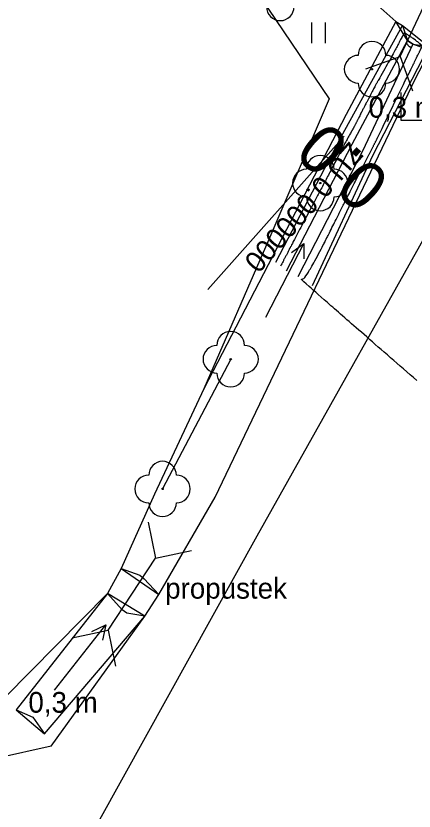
# Model space of a CAD drawing. Extents: x -495905 to -478420, y -1113297 to -1107716.
# Drawn here: x -481019.3 to -480961.7, y -1112691.6 to -1112576.5 of the extents above; entities that cross this region are included whole.
import ezdxf

# ---------------------------------------------------------------- set-up
doc = ezdxf.new("R2010")
doc.units = 0
for name, color, linetype in [('03_PC_OBJEKTY_STAV', 7, 'Continuous'), ('2D_VRSTEVNICE', 7, 'Continuous'), ('C13_HECTOMETRY', 7, 'Continuous'), ('C13_HLBODY', 7, 'Continuous'), ('ODVODNĚNÍ PLOŠNÉ', 7, 'Continuous'), ('VODNÍ PLOCHY', 7, 'Continuous'), ('VYRAZNE_VRST', 7, 'Continuous'), ('zamereni', 7, 'Continuous')]:
    doc.layers.add(name, color=color, linetype=linetype)

msp = doc.modelspace()

# ---------------------------------------------------------------- linework, layer by layer
at = {"layer": '03_PC_OBJEKTY_STAV'}
for points in [[(-480963.73, -1112582.34), (-480958.4, -1112571.03)], [(-480968.72, -1112584.13), (-480963.73, -1112582.34), (-480961.93, -1112587.33)], [(-481000.21, -1112649.76), (-480999.13, -1112654.95), (-480993.94, -1112653.87)], [(-481005.98, -1112665.4), (-480999.13, -1112654.95)], [(-481011.18, -1112666.48), (-481005.98, -1112665.4), (-481004.9, -1112670.59)]]:
    msp.add_lwpolyline(points, dxfattribs=at)
at = {"layer": '2D_VRSTEVNICE'}
msp.add_lwpolyline([(-480961.53, -1112579.99), (-480961.87, -1112579.76)], dxfattribs=at)
for points in [[(-480961.87, -1112579.76), (-480963.07, -1112578.85), (-480963.23, -1112579.13), (-480963.7, -1112579.96), (-480964.69, -1112581.92), (-480967.37, -1112586.62), (-480968.3, -1112588.48), (-480968.78, -1112589.32), (-480970.37, -1112592.52), (-480970.97, -1112593.55), (-480971.5, -1112594.47), (-480973.67, -1112598.68)], [(-480967, -1112594.13), (-480963.31, -1112586.49), (-480962.21, -1112584.3), (-480961.84, -1112583.54), (-480960.8, -1112581.4), (-480960.62, -1112581.03), (-480960.49, -1112580.77), (-480961.53, -1112579.99)], [(-480961.34, -1112629.24), (-480978.45, -1112614.38), (-480977.49, -1112614.89), (-480971.23, -1112602.4), (-480968.21, -1112596.51), (-480967, -1112594.13)], [(-480973.67, -1112598.68), (-480978.85, -1112608.45), (-480981.02, -1112612.69)]]:
    msp.add_open_spline(points, degree=2, dxfattribs=at)
at = {"layer": 'C13_HLBODY'}
msp.add_line((-480971.82, -1112593.9), (-480991.56, -1112616.08), dxfattribs=at)
at = {"layer": 'ODVODNĚNÍ PLOŠNÉ'}
msp.add_lwpolyline([(-480567.11, -1112699.96), (-480605.77, -1112673.98), (-480643.58, -1112645.75), (-480678.37, -1112618.39), (-480715.87, -1112588.9), (-480749.35, -1112567.2), (-480787.89, -1112538.17), (-480825.55, -1112512.74), (-480861.4, -1112486.36), (-480890.78, -1112463.8), (-480913.93, -1112510.23), (-480932.39, -1112553.8), (-480954.71, -1112598.73), (-480984.47, -1112651.77), (-481010.43, -1112698.6)], dxfattribs=at)
at = {"layer": 'VODNÍ PLOCHY'}
for points in [[(-481000.75, -1112657.98), (-480998.67, -1112660.24), (-480990.49, -1112646.16), (-480961.49, -1112585.55), (-480959.4, -1112581.47), (-480961.88, -1112580.58), (-480962.68, -1112580.03), (-480964.34, -1112577.31), (-480971.56, -1112590.76), (-480992.13, -1112630.48), (-480999.29, -1112645.7), (-481004.08, -1112656.47), (-481001.4, -1112657.45), (-481000.75, -1112657.98)], [(-481016.88, -1112677.98), (-481015.21, -1112680.39), (-481000.69, -1112663.37), (-481003.26, -1112662.93), (-481003.97, -1112662.43), (-481006.09, -1112660.08), (-481019.31, -1112676.94), (-481016.88, -1112677.98)]]:
    msp.add_lwpolyline(points, dxfattribs=at)
at = {"layer": 'VYRAZNE_VRST'}
msp.add_open_spline([(-480962.48, -1112580.85), (-480962.9, -1112580.45), (-480962.69, -1112580.03), (-480962.68, -1112580.02), (-480962.68, -1112580.02), (-480962.67, -1112580.03), (-480961.88, -1112580.57), (-480961.87, -1112580.58), (-480961.87, -1112580.58), (-480962.12, -1112581.1), (-480962.48, -1112580.85)], degree=2, dxfattribs=at)
at = {"layer": 'zamereni'}
for p, q in [((-480996.14, -1112555.48), (-480974.02, -1112588.5)), ((-480969.4, -1112572.79), (-480964.34, -1112577.31)), ((-480976.57, -1112577.44), (-480976.57, -1112580.44)), ((-480974.53, -1112580.44), (-480974.53, -1112577.44)), ((-480972.27, -1112593.97), (-480963.41, -1112577.85)), ((-480964.34, -1112577.31), (-480971.56, -1112590.76)), ((-480964.34, -1112577.31), (-480963.41, -1112577.85)), ((-480963.41, -1112577.85), (-480962.68, -1112580.03)), ((-480963.41, -1112577.85), (-480959.57, -1112580.9)), ((-480970.65, -1112595.02), (-480962.68, -1112580.03)), ((-480961.88, -1112580.58), (-480969.2, -1112596.06)), ((-480962.68, -1112580.03), (-480961.88, -1112580.58)), ((-480961.88, -1112580.58), (-480959.57, -1112580.9)), ((-480959.57, -1112580.9), (-480967.73, -1112596.73)), ((-480967.81, -1112584.19), (-480967.81, -1112584.19)), ((-480990.49, -1112646.16), (-480961.49, -1112585.55)), ((-480963.62, -1112587.56), (-480963.62, -1112591.56)), ((-480974.02, -1112588.5), (-480982.71, -1112608.83)), ((-480971.56, -1112590.76), (-480992.13, -1112630.48)), ((-480963.62, -1112591.56), (-480957.62, -1112591.56)), ((-480981.71, -1112612.13), (-480972.27, -1112593.97)), ((-480980.17, -1112613.38), (-480970.65, -1112595.02)), ((-480969.2, -1112596.06), (-480978.54, -1112614.23)), ((-480967.73, -1112596.73), (-480976.44, -1112615.55)), ((-480975.29, -1112600.68), (-480975.29, -1112600.68)), ((-480982.71, -1112608.83), (-480992.13, -1112630.48)), ((-480983.17, -1112620.08), (-480977.65, -1112609.42)), ((-480988.25, -1112626.17), (-480998.11, -1112644.95)), ((-480988.25, -1112626.17), (-480988.25, -1112626.17)), ((-480992.13, -1112630.48), (-480999.29, -1112645.7)), ((-480998.11, -1112644.95), (-480998.11, -1112644.95)), ((-480999.29, -1112645.7), (-481004.08, -1112656.47)), ((-480998.67, -1112660.24), (-480990.49, -1112646.16)), ((-481004.08, -1112656.47), (-481006.09, -1112660.08)), ((-481004.08, -1112656.47), (-480998.67, -1112660.24)), ((-481004.08, -1112656.47), (-481001.4, -1112657.45)), ((-481001.4, -1112657.45), (-481000.75, -1112657.98)), ((-481000.75, -1112657.98), (-480998.67, -1112660.24)), ((-481020.88, -1112675.11), (-481006.09, -1112660.08)), ((-481006.09, -1112660.08), (-481019.31, -1112676.94)), ((-481000.69, -1112663.37), (-481006.09, -1112660.08)), ((-481003.97, -1112662.43), (-481006.09, -1112660.08)), ((-481000.69, -1112663.37), (-480998.67, -1112660.24)), ((-481015.21, -1112680.39), (-481000.69, -1112663.37)), ((-481014.23, -1112682.19), (-481000.69, -1112663.37)), ((-481003.26, -1112662.93), (-481003.97, -1112662.43)), ((-481000.69, -1112663.37), (-481003.26, -1112662.93)), ((-481013.73, -1112674.07), (-481006.33, -1112664.63)), ((-481019.31, -1112676.94), (-481015.21, -1112680.39)), ((-481019.31, -1112676.94), (-481016.88, -1112677.98)), ((-481016.88, -1112677.98), (-481015.21, -1112680.39)), ((-481014.23, -1112682.19), (-481023.75, -1112684.31))]:
    msp.add_line(p, q, dxfattribs=at)
for points in [[(-480979.46, -1112610.74), (-480977.65, -1112609.42), (-480977.68, -1112611.66)], [(-481008.35, -1112665.58), (-481006.33, -1112664.63), (-481006.78, -1112666.82)]]:
    msp.add_lwpolyline(points, dxfattribs=at)
for centre in [(-480967.81, -1112584.19), (-480975.29, -1112600.68), (-480988.25, -1112626.17), (-480998.11, -1112644.95)]:
    msp.add_circle(centre, 0.1, dxfattribs=at)
for centre, start, end in [((-480981.08, -1112575.16), 180, 0), ((-480967.81, -1112582.19), 0, 180), ((-480969.81, -1112584.19), 90, 270), ((-480965.81, -1112584.19), 270, 90), ((-480967.81, -1112586.19), 180, 0), ((-480975.29, -1112598.68), 0, 180), ((-480977.29, -1112600.68), 90, 270), ((-480973.29, -1112600.68), 270, 90), ((-480975.29, -1112602.68), 180, 0), ((-480988.25, -1112624.17), 0, 180), ((-480990.25, -1112626.17), 90, 270), ((-480986.25, -1112626.17), 270, 90), ((-480988.25, -1112628.17), 180, 0), ((-480998.11, -1112642.95), 0, 180), ((-481000.11, -1112644.95), 90, 270), ((-480996.11, -1112644.95), 270, 90), ((-480998.11, -1112646.95), 180, 0)]:
    msp.add_arc(centre, 2, start, end, dxfattribs=at)

# ---------------------------------------------------------------- texts
at = {"layer": 'C13_HECTOMETRY'}
msp.add_text('0.0', height=6.999, rotation=138.2817, dxfattribs=at).set_placement((-480964.86, -1112600.1))
at = {"layer": 'C13_HLBODY'}
msp.add_text('ZÚ 0.000000', height=3, rotation=228.3273, dxfattribs=at).set_placement((-480971.07, -1112594.56))
at = {"layer": 'zamereni'}
for s, p in [('0,3 m', (-480968.3, -1112591.21)), ('propustek', (-480997.73, -1112660.83)), ('0,3 m', (-481017.52, -1112677.34))]:
    msp.add_text(s, height=3, dxfattribs=at).set_placement(p)

doc.saveas('drawing.dxf')
